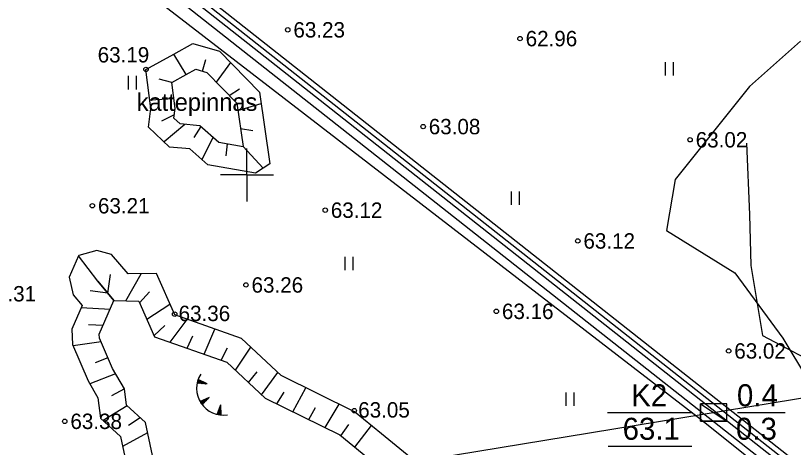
# Model space of a CAD drawing. Extents: x 530818 to 531740, y 6542340 to 6544024.
# Drawn here: x 531273.7 to 531362, y 6543469 to 6543518.1 of the extents above; entities that cross this region are included whole.
import ezdxf

# ---------------------------------------------------------------- set-up
doc = ezdxf.new("R2010")
doc.units = 0
for name, color, linetype in [('Geoloogiline punkt', 7, 'Continuous'), ('HALJASTUS', 7, 'Continuous'), ('Koordinaatvõrk', 7, 'Continuous'), ('KORGUSED', 7, 'Continuous'), ('Kõrguspunkt', 7, 'Continuous'), ('Ladu', 7, 'Continuous'), ('Läbilõike joon', 7, 'Continuous'), ('Maapinna horisontaal', 7, 'Continuous'), ('ME piir', 7, 'Continuous'), ('MET piir', 7, 'Continuous'), ('RELJEEF', 7, 'Continuous'), ('Tervik', 7, 'Continuous'), ('Varuplokid', 7, 'Continuous')]:
    doc.layers.add(name, color=color, linetype=linetype)

msp = doc.modelspace()

# ---------------------------------------------------------------- linework, layer by layer
at = {"layer": 'Geoloogiline punkt'}
for p, q in [((531351.5, 6543474), (531354.5, 6543472)), ((531340.928, 6543473.002), (531350.598, 6543473.002)), ((531355.694, 6543473.002), (531361.114, 6543473.002)), ((531341.018, 6543469.162), (531350.508, 6543469.162))]:
    msp.add_line(p, q, dxfattribs=at)
msp.add_lwpolyline([(531351.5, 6543472), (531354.5, 6543472), (531354.5, 6543474), (531351.5, 6543474)], close=True, dxfattribs=at)
msp.add_lwpolyline([(531354.5, 6543472), (531351.5, 6543472), (531351.5, 6543474)], dxfattribs=at)
at = {"layer": 'HALJASTUS'}
for p, q in [((531347.491, 6543512.813), (531347.491, 6543511.29)), ((531348.401, 6543512.813), (531348.401, 6543511.29)), ((531286.516, 6543511.254), (531286.516, 6543509.732)), ((531287.426, 6543511.254), (531287.426, 6543509.732)), ((531329.994, 6543498.114), (531329.994, 6543496.591)), ((531330.904, 6543498.114), (531330.904, 6543496.591)), ((531311.123, 6543490.69), (531311.123, 6543489.168)), ((531312.033, 6543490.69), (531312.033, 6543489.168)), ((531336.212, 6543475.266), (531336.212, 6543473.743)), ((531337.123, 6543475.266), (531337.123, 6543473.743))]:
    msp.add_line(p, q, dxfattribs=at)
msp.add_lwpolyline([(531362.863, 6543515.2), (531357.049, 6543510.074), (531348.609, 6543499.482), (531347.616, 6543493.689), (531355.394, 6543488.889), (531360.856, 6543481.442), (531366.317, 6543472.339), (531364.828, 6543464.395), (531366.648, 6543459.099), (531370.952, 6543454.63), (531371.983, 6543450.88)], dxfattribs=at)
at = {"layer": 'Koordinaatvõrk'}
for q in [(531300, 6543503), (531297, 6543500), (531303, 6543500), (531300, 6543497)]:
    msp.add_line((531300, 6543500), q, dxfattribs=at)
at = {"layer": 'Kõrguspunkt'}
for centre in [(531304.63, 6543516.5), (531331, 6543515.5), (531288.53, 6543512), (531320, 6543505.5), (531350.31, 6543504), (531282.44, 6543496.5), (531308.88, 6543496), (531337.56, 6543492.5), (531299.88, 6543487.5), (531291.79, 6543484.18), (531328.31, 6543484.5), (531354.69, 6543480), (531312.18, 6543473.21), (531279.31, 6543472)]:
    msp.add_circle(centre, 0.25, dxfattribs=at)
at = {"layer": 'Ladu'}
for p, q in [((531293.077, 6543511.409), (531291.686, 6543513.747)), ((531293.077, 6543511.409), (531291.686, 6543513.747)), ((531294.962, 6543511.795), (531295.321, 6543513.107)), ((531296.538, 6543510.531), (531298.155, 6543512.77)), ((531291.462, 6543510.504), (531290.04, 6543510.904)), ((531297.982, 6543509.043), (531299.132, 6543509.809)), ((531291.695, 6543508.661), (531288.974, 6543508.503)), ((531298.961, 6543507.326), (531301.593, 6543508.127)), ((531291.74, 6543506.819), (531290.299, 6543506.11)), ((531292.925, 6543505.75), (531290.583, 6543503.771)), ((531294.742, 6543505.508), (531293.954, 6543504.253)), ((531299.26, 6543505.275), (531300.665, 6543505.066)), ((531296.129, 6543504.273), (531294.884, 6543501.74)), ((531297.749, 6543503.521), (531297.611, 6543502.164)), ((531299.559, 6543503.223), (531301.833, 6543500.783)), ((531299.559, 6543503.223), (531301.833, 6543500.783)), ((531283.075, 6543487.935), (531280.884, 6543490.81)), ((531283.075, 6543487.935), (531280.884, 6543490.81)), ((531284.197, 6543486.572), (531284.518, 6543488.7)), ((531286.233, 6543485.698), (531287.984, 6543488.769)), ((531284.212, 6543486.553), (531282.184, 6543486.832)), ((531287.8, 6543485.465), (531288.941, 6543486.707)), ((531284.456, 6543484.715), (531281.157, 6543484.894)), ((531288.624, 6543483.603), (531291.243, 6543485.33)), ((531291.294, 6543480.986), (531293.217, 6543483.589)), ((531283.657, 6543482.892), (531282.005, 6543482.973)), ((531289.448, 6543481.742), (531290.684, 6543482.894)), ((531295.135, 6543479.636), (531296.35, 6543482.488)), ((531293.214, 6543480.311), (531293.861, 6543481.723)), ((531283.431, 6543481.029), (531280.256, 6543480.583)), ((531297.055, 6543478.961), (531297.792, 6543480.341)), ((531298.689, 6543477.815), (531300.442, 6543480.413)), ((531284.216, 6543479.2), (531282.762, 6543478.665)), ((531285.076, 6543477.408), (531282.17, 6543476.25)), ((531300.171, 6543476.42), (531301.153, 6543477.62)), ((531301.653, 6543475.025), (531303.498, 6543477.537)), ((531286.075, 6543475.687), (531284.615, 6543474.891)), ((531303.381, 6543473.985), (531304.215, 6543475.298)), ((531305.208, 6543473.087), (531306.671, 6543475.815)), ((531286.407, 6543473.757), (531283.655, 6543472.082)), ((531307.035, 6543472.19), (531307.76, 6543473.557)), ((531308.862, 6543471.293), (531310.46, 6543473.954)), ((531287.876, 6543472.413), (531286.543, 6543471.535)), ((531310.668, 6543470.363), (531311.548, 6543471.642)), ((531312.243, 6543469.073), (531314.15, 6543471.509)), ((531288.713, 6543470.707), (531285.88, 6543469.155))]:
    msp.add_line(p, q, dxfattribs=at)
for points in [[(531291.686, 6543513.747), (531293.838, 6543514.94), (531296.889, 6543514.076), (531301.404, 6543509.42), (531302.591, 6543501.28), (531301.833, 6543500.783)], [(531301.833, 6543500.783), (531300.951, 6543500.204), (531295.558, 6543501.141), (531293.505, 6543502.968), (531291.218, 6543503.171), (531288.822, 6543505.435), (531289.093, 6543507.565), (531288.531, 6543511.999), (531291.686, 6543513.747)], [(531299.559, 6543503.223), (531299.562, 6543503.206), (531296.787, 6543503.688), (531294.641, 6543505.597), (531292.4, 6543505.796), (531291.694, 6543506.463), (531291.834, 6543507.564), (531291.461, 6543510.513), (531293.077, 6543511.409)], [(531293.077, 6543511.409), (531294.176, 6543512.018), (531295.445, 6543511.658), (531298.84, 6543508.158), (531299.559, 6543503.223)], [(531321.326, 6543465.627), (531315.279, 6543470.583), (531312.222, 6543473.089), (531303.862, 6543477.195), (531299.363, 6543481.429), (531291.792, 6543484.09), (531289.71, 6543488.791), (531286.5, 6543488.75), (531284.627, 6543490.969), (531282.939, 6543491.421), (531280.907, 6543490.861), (531280.884, 6543490.81)], [(531280.884, 6543490.81), (531279.813, 6543488.369), (531280.252, 6543486.364), (531281.28, 6543485.175), (531280.094, 6543482.465), (531280.194, 6543480.729), (531281.959, 6543476.613), (531283.082, 6543474.688), (531283.372, 6543472.341), (531285.646, 6543470.26), (531286.468, 6543466.389), (531287.843, 6543465.215), (531289.647, 6543464.929), (531291.551, 6543460.28), (531293.707, 6543457.69), (531295.618, 6543456.392), (531297.217, 6543453.859), (531298.905, 6543450.257), (531299.48, 6543449.032), (531301.873, 6543447.619), (531306.18, 6543447.575), (531308.433, 6543446.402)], [(531289.262, 6543468.122), (531288.465, 6543471.873), (531286.302, 6543473.853), (531286.074, 6543475.698), (531284.727, 6543478.007), (531283.251, 6543481.449), (531283.225, 6543481.903), (531284.896, 6543485.722), (531283.075, 6543487.935)], [(531283.075, 6543487.935), (531284.896, 6543485.722), (531287.708, 6543485.672), (531289.505, 6543481.615), (531297.72, 6543478.727), (531302.081, 6543474.623), (531310.538, 6543470.47), (531320.279, 6543462.486), (531325.047, 6543462.69), (531327.299, 6543461.362), (531331.522, 6543459.63), (531332.207, 6543459.416), (531333.715, 6543456.747), (531336.267, 6543455.842), (531338.583, 6543454.095), (531343.97, 6543447.939), (531348.524, 6543451.4), (531349.45, 6543451.318), (531350.874, 6543449.492), (531350.775, 6543449.397), (531348.11, 6543445.655), (531344.554, 6543441.999), (531342.846, 6543440.379)]]:
    msp.add_lwpolyline(points, dxfattribs=at)
at = {"layer": 'Läbilõike joon'}
msp.add_lwpolyline([(531031.002, 6543468.508), (531213, 6543450), (531364.69, 6543474.92)], dxfattribs=at)
at = {"layer": 'Maapinna horisontaal'}
msp.add_lwpolyline([(531356.718, 6543503.619), (531357.049, 6543495.51), (531357.215, 6543489.717), (531358.539, 6543481.773), (531365.986, 6543477.801), (531372.772, 6543475.484), (531387.336, 6543473.332), (531390.481, 6543467.705), (531388.164, 6543461.416), (531383.53, 6543457.278), (531375.586, 6543451.32), (531374.447, 6543449.981)], dxfattribs=at)
at = {"layer": 'ME piir'}
for points in [[(531208.26, 6543588.19), (531506.83, 6543352.68), (531423.25, 6543238.65), (531304.09, 6543315.77), (531166.89, 6543307.33), (531036.14, 6543467.71), (531081.15, 6543521.99), (531119.72, 6543515.04)], [(531208.269, 6543587.419), (531506.004, 6543352.568), (531423.101, 6543239.461), (531304.25, 6543316.381), (531167.16, 6543307.948), (531036.917, 6543467.707), (531081.388, 6543521.337), (531119.888, 6543514.4)]]:
    msp.add_lwpolyline(points, close=True, dxfattribs=at)
at = {"layer": 'MET piir'}
msp.add_lwpolyline([(531208.251, 6543588.961), (531507.656, 6543352.792), (531423.399, 6543237.839), (531303.93, 6543315.159), (531166.62, 6543306.712), (531035.363, 6543467.713), (531080.912, 6543522.643), (531119.552, 6543515.68)], close=True, dxfattribs=at)
at = {"layer": 'RELJEEF'}
for p, q in [((531295.476, 6543476.256), (531294.346, 6543476.35)), ((531294.357, 6543476.398), (531294.814, 6543476.59)), ((531294.367, 6543476.348), (531294.873, 6543476.561)), ((531294.371, 6543476.458), (531294.755, 6543476.62)), ((531294.386, 6543476.519), (531294.697, 6543476.649)), ((531294.403, 6543476.58), (531294.638, 6543476.679)), ((531294.422, 6543476.642), (531294.58, 6543476.709)), ((531294.442, 6543476.705), (531294.521, 6543476.738)), ((531295.476, 6543476.256), (531294.464, 6543476.767)), ((531294.475, 6543476.339), (531294.931, 6543476.531)), ((531294.583, 6543476.33), (531294.99, 6543476.501)), ((531294.69, 6543476.321), (531295.048, 6543476.472)), ((531294.798, 6543476.312), (531295.107, 6543476.442)), ((531294.906, 6543476.303), (531295.166, 6543476.413)), ((531295.013, 6543476.294), (531295.224, 6543476.383)), ((531295.121, 6543476.285), (531295.283, 6543476.353)), ((531295.229, 6543476.276), (531295.341, 6543476.324)), ((531295.336, 6543476.267), (531295.4, 6543476.294)), ((531295.72, 6543474.689), (531294.673, 6543474.255)), ((531294.706, 6543474.198), (531294.732, 6543474.279)), ((531294.74, 6543474.142), (531294.793, 6543474.304)), ((531294.775, 6543474.087), (531294.853, 6543474.33)), ((531294.811, 6543474.034), (531294.914, 6543474.355)), ((531294.847, 6543473.983), (531294.975, 6543474.38)), ((531294.883, 6543473.933), (531295.035, 6543474.405)), ((531295.72, 6543474.689), (531294.913, 6543473.894)), ((531294.928, 6543473.908), (531295.096, 6543474.43)), ((531295.005, 6543473.984), (531295.157, 6543474.455)), ((531295.082, 6543474.06), (531295.217, 6543474.48)), ((531295.159, 6543474.136), (531295.278, 6543474.505)), ((531295.236, 6543474.212), (531295.339, 6543474.531)), ((531295.313, 6543474.287), (531295.399, 6543474.556)), ((531295.39, 6543474.363), (531295.46, 6543474.581)), ((531295.467, 6543474.439), (531295.521, 6543474.606)), ((531295.544, 6543474.515), (531295.581, 6543474.631)), ((531295.621, 6543474.591), (531295.642, 6543474.656)), ((531297.007, 6543473.857), (531296.616, 6543472.793)), ((531297.032, 6543473.069), (531296.841, 6543473.408)), ((531297.029, 6543473.177), (531296.864, 6543473.469)), ((531297.025, 6543473.285), (531296.887, 6543473.531)), ((531297.022, 6543473.393), (531296.909, 6543473.592)), ((531297.018, 6543473.501), (531296.932, 6543473.654)), ((531297.015, 6543473.609), (531296.955, 6543473.716)), ((531297.011, 6543473.717), (531296.977, 6543473.777)), ((531297.007, 6543473.857), (531297.044, 6543472.724)), ((531296.68, 6543472.779), (531296.638, 6543472.853)), ((531296.744, 6543472.766), (531296.66, 6543472.915)), ((531296.808, 6543472.754), (531296.683, 6543472.976)), ((531296.871, 6543472.744), (531296.706, 6543473.038)), ((531296.933, 6543472.736), (531296.728, 6543473.099)), ((531296.995, 6543472.729), (531296.751, 6543473.161)), ((531297.043, 6543472.745), (531296.774, 6543473.223)), ((531297.039, 6543472.853), (531296.796, 6543473.284)), ((531297.036, 6543472.961), (531296.819, 6543473.346))]:
    msp.add_line(p, q, dxfattribs=at)
msp.add_arc((531297.311, 6543475.739), 3.027, 147.5479, 279.29901, dxfattribs=at)
at = {"layer": 'Tervik'}
msp.add_lwpolyline([(531121.491, 6543509.091), (531208.096, 6543582.896), (531351.588, 6543472.174), (531501.203, 6543352.183), (531421.596, 6543245.764), (531305.081, 6543320.075), (531168.375, 6543311.304), (531105.318, 6543387.766), (531040.937, 6543467.705), (531081.816, 6543517.522), (531121.491, 6543509.091)], dxfattribs=at)
at = {"layer": 'Varuplokid'}
msp.add_lwpolyline([(531208.283, 6543586.134), (531504.627, 6543352.38), (531422.852, 6543240.813), (531304.517, 6543317.399), (531167.611, 6543308.977), (531038.211, 6543467.701), (531081.785, 6543520.25), (531120.167, 6543513.334)], close=True, dxfattribs=at)

# ---------------------------------------------------------------- texts
at = {"layer": 'Geoloogiline punkt'}
for s, p in [('K2', (531343.618, 6543473.709)), ('0.4', (531355.631, 6543473.709)), ('63.1', (531342.649, 6543469.903)), ('0.3', (531355.519, 6543469.903))]:
    msp.add_text(s, height=2.5, dxfattribs=at).set_placement(p)
at = {"layer": 'KORGUSED'}
for s, p in [('63.23', (531305.268, 6543515.625)), ('62.96', (531331.638, 6543514.625)), ('63.19', (531283.045, 6543512.787)), ('63.08', (531320.638, 6543504.625)), ('63.02', (531350.948, 6543503.125)), ('63.21', (531283.078, 6543495.625)), ('63.12', (531309.518, 6543495.125)), ('63.12', (531338.198, 6543491.625)), ('63.26', (531300.518, 6543486.625)), ('63.31', (531270.198, 6543485.625)), ('63.36', (531292.236, 6543483.391)), ('63.16', (531328.948, 6543483.625)), ('63.02', (531355.328, 6543479.125)), ('63.05', (531312.628, 6543472.426)), ('63.38', (531279.948, 6543471.125))]:
    msp.add_text(s, height=1.75, dxfattribs=at).set_placement(p)
at = {"layer": 'RELJEEF'}
msp.add_text('kattepinnas', height=2, dxfattribs=at).set_placement((531287.486, 6543507.29))

doc.saveas('drawing.dxf')
